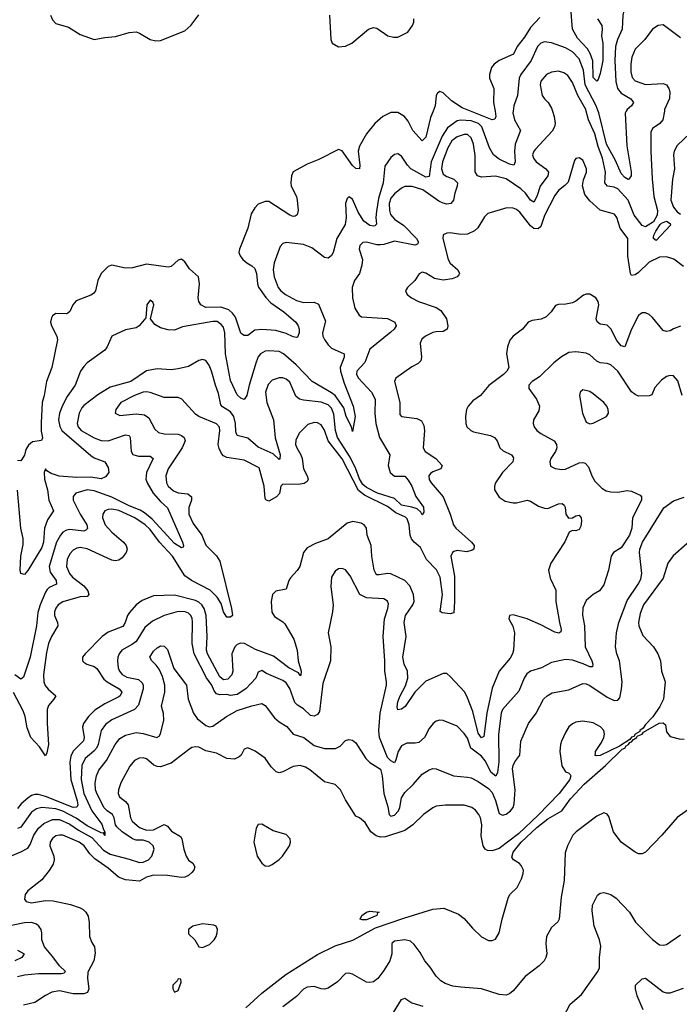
# Model space of a CAD drawing. Header units: inches. Extents: x 1694797 to 1849917, y 907313 to 1017959.
# Tile 644 of 656: x 1813503 to 1817283, y 964881 to 970524. Entities that reach past the tile are written whole.
import ezdxf

# ---------------------------------------------------------------- set-up
doc = ezdxf.new("R2010")
doc.units = ezdxf.units.IN
doc.header["$MEASUREMENT"] = 0
doc.layers.add('B8916', color=7, linetype='Continuous')
doc.layers.add('B8917', color=7, linetype='Continuous')

msp = doc.modelspace()

# ---------------------------------------------------------------- linework, layer by layer
at = {"layer": 'B8916', "color": 5}
for points, elevation in [([(1816555.7, 970000), (1816566, 969970), (1816571.6, 969930), (1816568.5, 969910), (1816555.3, 969884.7), (1816458.6, 969781.4), (1816449.3, 969770), (1816442.3, 969750), (1816447.7, 969730), (1816462, 969710), (1816519, 969670), (1816533.2, 969650), (1816530.1, 969630), (1816484.8, 969570), (1816466.4, 969510), (1816450, 969478.9), (1816430, 969489.2), (1816401, 969530), (1816375.4, 969555.3), (1816290, 969611.8), (1816230, 969627), (1816150, 969620.8), (1816126.3, 969630), (1816112.8, 969652.8), (1816113.6, 969746.4), (1816104.5, 969810), (1816090, 969848), (1816070, 969866.2), (1816050, 969865.3), (1816010, 969852.8), (1815980.1, 969830), (1815955.9, 969790), (1815926.5, 969710), (1815920.1, 969670), (1815930, 969639.8), (1815950, 969625.1), (1815990.3, 969610), (1816011.3, 969590), (1816010.2, 969570), (1815996.3, 969530), (1815989.5, 969490.6), (1815973.7, 969470), (1815950, 969467.5), (1815930, 969472.2), (1815905.1, 969485.1), (1815812.9, 969550), (1815751.5, 969568.5), (1815710, 969568.1), (1815690, 969559.6), (1815650, 969526.5), (1815630, 969500.7), (1815620.3, 969470), (1815621.3, 969430), (1815627.8, 969407.8), (1815650, 969380.1), (1815704.6, 969344.6), (1815776.8, 969270), (1815789.1, 969250), (1815782.9, 969237.1), (1815767.3, 969232.7), (1815650, 969255), (1815590, 969235), (1815570, 969233.8), (1815550, 969234.5), (1815490, 969249.8), (1815470, 969246.6), (1815451.4, 969230), (1815447.6, 969210), (1815468, 969150), (1815463.4, 969116.6), (1815450.3, 969070), (1815421.3, 969030), (1815407.3, 968990), (1815409.3, 968929.3), (1815423.9, 968870), (1815447.4, 968830), (1815461.3, 968821.3), (1815610, 968812.1), (1815652.9, 968790), (1815660.2, 968770), (1815649.1, 968750), (1815630, 968732.8), (1815510, 968636), (1815480, 968560), (1815435.2, 968510), (1815433, 968490), (1815444.3, 968470), (1815519.4, 968390), (1815540.9, 968350), (1815538.5, 968270), (1815543.8, 968210), (1815565.1, 968130), (1815623.1, 968030), (1815615.4, 967970), (1815626.4, 967930), (1815650, 967907.7), (1815710, 967907.2), (1815730, 967885.2), (1815750.1, 967850), (1815772.2, 967792.2), (1815816.3, 967730), (1815818.2, 967701.8), (1815810, 967685.7), (1815800.9, 967700.9), (1815780.2, 967720.2), (1815750.8, 967730.8), (1815690, 967741.5), (1815650, 967779.2), (1815553.3, 967810), (1815490, 967843.5), (1815470, 967859.6), (1815450, 967891.9), (1815429.1, 967950), (1815396.2, 968016.2), (1815324, 968130), (1815312.7, 968170), (1815303.6, 968263.6), (1815290, 968297.5), (1815270, 968316.7), (1815230, 968333.1), (1815130, 968342.7), (1815105.7, 968350), (1815086, 968366), (1815050, 968446.2), (1815030, 968464.4), (1815010, 968471.4), (1814990, 968471.5), (1814950, 968458.7), (1814926.3, 968433.7), (1814911.8, 968390), (1814919.2, 968330), (1814956.5, 968230), (1814966.8, 968126.9), (1814995, 968030), (1814994.4, 968010), (1814990, 968004.5), (1814956.1, 968036.1), (1814870, 968073.7), (1814810, 968125), (1814750, 968140.4), (1814742, 968162), (1814738.8, 968210), (1814729.3, 968249.3), (1814710, 968277.2), (1814665.4, 968305.4), (1814656.3, 968316.3), (1814642.5, 968382.5), (1814624.2, 968430), (1814604.2, 968504.2), (1814590, 968540.7), (1814570, 968571.6), (1814550, 968577.4), (1814530, 968571), (1814470, 968536.8), (1814410, 968522.3), (1814370, 968518), (1814290, 968523.4), (1814230, 968511.5), (1814139.3, 968450), (1814022, 968418), (1813950, 968375), (1813870, 968312.8), (1813859.6, 968300.3), (1813843, 968270), (1813832.5, 968210), (1813837, 968190), (1813854.3, 968170), (1813930, 968128.4), (1813970, 968112.2), (1814010, 968110.1), (1814110, 968145.9), (1814130, 968140.2), (1814136.6, 968130), (1814140.6, 968050), (1814151.5, 968031.5), (1814183.3, 968023.3), (1814250, 968022.9), (1814266.7, 968010), (1814229.1, 967930), (1814226.2, 967890), (1814232.3, 967870), (1814266.9, 967810), (1814310, 967762.4), (1814350, 967726.7), (1814435, 967530), (1814442.3, 967510), (1814439, 967501), (1814430, 967496.9), (1814390, 967522.8), (1814262.5, 967662.5), (1814218.8, 967698.8), (1814193.5, 967713.5), (1814130, 967738.6), (1814030, 967787.2), (1813930, 967824.7), (1813890, 967829), (1813824.2, 967810), (1813808.8, 967791.2), (1813809.5, 967770), (1813850, 967691.2), (1813888.1, 967630), (1813891.3, 967608.7), (1813882.3, 967597.7), (1813870, 967593.6), (1813790, 967603.2), (1813770, 967599.5), (1813750, 967586.6), (1813735.7, 967570), (1813713.9, 967530), (1813671.3, 967390), (1813677.1, 967357.1), (1813712.2, 967310), (1813714, 967290), (1813670.9, 967269.1), (1813660.9, 967259.1), (1813650, 967242.8), (1813620.3, 967170), (1813607.2, 967127.2), (1813599.1, 967050), (1813563.6, 966870), (1813523.8, 966756.2), (1813510, 966745.3), (1813475.6, 966770)], 660), ([(1815871.9, 970000), (1815856.3, 969963.7), (1815831.3, 969850), (1815810, 969829.8), (1815756.1, 969890), (1815730, 969942.4), (1815708.2, 969970), (1815670, 969992), (1815630, 969992), (1815584.6, 969970), (1815538.6, 969930), (1815490.9, 969870), (1815450, 969799.8), (1815442.9, 969770), (1815452.6, 969690), (1815450, 969669.7), (1815430, 969670.8), (1815410, 969687.9), (1815350, 969772.8), (1815330, 969780.8), (1815216.6, 969723.4), (1815150, 969696.5), (1815070, 969651.5), (1815059.6, 969630), (1815055.8, 969590), (1815059, 969570), (1815088.5, 969510), (1815093.7, 969490), (1815098.4, 969430), (1815093.8, 969406.2), (1815082, 969398), (1815070, 969396.9), (1815050, 969404.5), (1814930, 969483.1), (1814910, 969482.4), (1814870, 969466), (1814850, 969446.8), (1814830, 969412.1), (1814811.1, 969330), (1814761.8, 969210), (1814759.2, 969190), (1814765.8, 969170), (1814781.5, 969150), (1814804.2, 969130), (1814834, 969114), (1814850, 969097.7), (1814859.8, 969070), (1814865.2, 969010), (1814871.3, 968991.3), (1814912.7, 968932.7), (1814942.4, 968902.3), (1815017.2, 968850), (1815084.9, 968790), (1815097.8, 968770), (1815103.6, 968750), (1815104, 968730), (1815095, 968705), (1815090, 968702), (1815070, 968706.8), (1815030, 968724.8), (1814970, 968742.3), (1814890, 968748.6), (1814850, 968744.2), (1814810, 968714.5), (1814790, 968713.6), (1814780.1, 968720.1), (1814770, 968727.3), (1814738.7, 968818.7), (1814722.7, 968842.7), (1814701.3, 968861.3), (1814655.8, 968875.7), (1814570, 968874.9), (1814540.8, 968890), (1814529, 968909), (1814525.6, 968930), (1814534, 969010), (1814527.9, 969050), (1814476.8, 969096.8), (1814450, 969137.1), (1814430, 969151.7), (1814410, 969146.3), (1814371, 969109), (1814353.8, 969106.2), (1814230, 969122.3), (1814150, 969102.6), (1814110, 969100.3), (1814030, 969117.4), (1814010, 969109.6), (1813970, 969069.4), (1813951.4, 969028.6), (1813936.9, 968970), (1813925.5, 968954.5), (1813910, 968944.5), (1813826.2, 968913.8), (1813806.5, 968890), (1813790, 968852.3), (1813778, 968842), (1813770, 968838), (1813710, 968841.2), (1813690, 968827.3), (1813684.2, 968815.8), (1813680.1, 968790), (1813684.2, 968770), (1813715.3, 968710), (1813718.7, 968690), (1813686.6, 968530), (1813655.9, 968450), (1813643.2, 968370), (1813631.8, 968330), (1813625.9, 968214.1), (1813626.6, 968166.6), (1813633.1, 968126.9), (1813627.3, 968112.7), (1813576.1, 968103.9), (1813553.8, 968086.2), (1813538.8, 968061.2), (1813530, 968029.3), (1813510, 967995.1), (1813490, 967998.7)], 620), ([(1816330.5, 970000), (1816329.3, 969990.7), (1816337.8, 969950), (1816372.9, 969890), (1816342.5, 969810), (1816338.8, 969770), (1816342.8, 969710), (1816334, 969690), (1816310, 969695.3), (1816250, 969725), (1816218.1, 969750), (1816194.7, 969790), (1816151.7, 969910), (1816132.8, 969930), (1816090, 969943.9), (1816031.9, 969948.1), (1816010, 969943.7), (1815954.8, 969905.2), (1815923.3, 969856.7), (1815861.6, 969710), (1815850, 969625.1), (1815830, 969621.9), (1815744.8, 969670), (1815724.8, 969690), (1815690, 969741.6), (1815670, 969755.6), (1815650, 969752), (1815630, 969734), (1815595.8, 969684.2), (1815586.6, 969590), (1815559.7, 969500.3), (1815547, 969427), (1815543.9, 969390), (1815547, 969353), (1815546.3, 969350), (1815537.3, 969342.7), (1815530, 969340.2), (1815510, 969344.9), (1815475, 969370), (1815441.7, 969421.6), (1815410, 969495.1), (1815390, 969509), (1815379.8, 969500.2), (1815370.6, 969470), (1815374, 969390), (1815368, 969350), (1815320.2, 969270), (1815299.3, 969190), (1815290, 969172.8), (1815277.4, 969162.6), (1815270, 969158), (1815250, 969162.2), (1815177.6, 969217.6), (1815130, 969235), (1815030, 969247.1), (1815010, 969241.6), (1814995.3, 969224.7), (1814961, 969130), (1814956.2, 969090), (1814961.8, 969050), (1814984.2, 968990), (1815000.1, 968970), (1815025.5, 968950), (1815090, 968915.3), (1815130, 968904), (1815190, 968905.8), (1815214.6, 968894.6), (1815255.9, 968795.9), (1815237.7, 968730), (1815240.9, 968710), (1815250, 968691.3), (1815270, 968661.3), (1815290, 968642.2), (1815362, 968610), (1815362.8, 968590), (1815339.9, 968530), (1815340.8, 968510), (1815361.7, 968441.7), (1815414.3, 968310), (1815424.4, 968250), (1815410, 968164), (1815405.1, 968190), (1815374, 968250), (1815359.8, 968299.8), (1815310.2, 968370.2), (1815290, 968386.3), (1815178.9, 968450), (1815086.5, 968546.5), (1815014.1, 968610), (1814990, 968622), (1814930, 968626.3), (1814910, 968623.8), (1814882.5, 968610), (1814870, 968592.9), (1814858.8, 968561.2), (1814817.4, 968430), (1814805.3, 968370), (1814790, 968347.3), (1814770, 968354.7), (1814750, 968374.3), (1814710, 968456.9), (1814683.1, 968610), (1814678.4, 968730), (1814670, 968762.3), (1814658.2, 968778.1), (1814633.8, 968793.8), (1814610, 968795.2), (1814435.4, 968764.6), (1814390, 968745.1), (1814353.2, 968746.8), (1814310, 968758), (1814276.6, 968776.6), (1814253.2, 968810), (1814271.5, 968890), (1814265.6, 968905.6), (1814250, 968917.2), (1814230.8, 968890), (1814224.7, 968815.3), (1814186.8, 968770), (1814170, 968758), (1814110, 968746.3), (1814030.3, 968709.7), (1814004, 968650), (1813990.2, 968629.8), (1813890, 968556.9), (1813870, 968536.9), (1813851, 968509), (1813820.2, 968430), (1813774.7, 968365.3), (1813747.2, 968312.8), (1813731, 968270), (1813725.7, 968230), (1813731.8, 968191.8), (1813744.7, 968170), (1813910, 968025.9), (1813930, 968012.9), (1813990.1, 967990.1), (1814010, 967957.3), (1814013.1, 967930), (1813995.3, 967904.8), (1813970, 967892.3), (1813910, 967902.5), (1813830, 967900.9), (1813728.7, 967908.7), (1813684, 967924), (1813658.6, 967938.6), (1813650, 967949.6), (1813643.2, 967930), (1813643.9, 967890), (1813661.5, 967830), (1813669.6, 967769.6), (1813696.9, 967710), (1813662.8, 967657.2), (1813644.1, 967610), (1813638.8, 967530), (1813630, 967499.8), (1813550, 967367.6), (1813530, 967343.6), (1813510, 967349.8), (1813504.9, 967370), (1813508.5, 967450), (1813523.2, 967516.8), (1813523.5, 967550), (1813509.1, 967610), (1813490, 967828)], 640), ([(1816227, 970000), (1816232, 969970), (1816226.5, 969953.5), (1816210, 969949.9), (1816086.9, 970000)], 620), ([(1817197.3, 970000), (1817189.4, 969950.6), (1817171.8, 969930), (1817130, 969900.5), (1817120.7, 969879.3), (1817120.6, 969770), (1817128.4, 969611.6), (1817137.8, 969510), (1817157.8, 969430), (1817155.9, 969404.1), (1817135, 969365), (1817090, 969337.3), (1817070, 969343.9), (1817024.4, 969404.4), (1816990.8, 969490), (1816930, 969555.4), (1816910, 969564.3), (1816871, 969571), (1816861.3, 969581.3), (1816857.2, 969590), (1816860.5, 969650), (1816842.9, 969730), (1816818, 969798), (1816798.4, 969870), (1816761.8, 969950), (1816749.9, 970000)], 660), ([(1816978.5, 970000), (1816972.1, 969987.9), (1816981.7, 969801.7), (1817007.1, 969652.9), (1817006.7, 969630), (1816993.4, 969610), (1816990, 969608), (1816970, 969620.6), (1816950, 969643.2), (1816916.7, 969716.8), (1816865.8, 969810), (1816822.3, 969990), (1816818.3, 970000)], 640), ([(1817345.2, 969874.8), (1817270, 969803.5), (1817254.3, 969770), (1817250.1, 969750), (1817255.9, 969670), (1817243.7, 969610), (1817234.8, 969490), (1817249.1, 969450), (1817270, 969422.2), (1817290, 969409.1)], 680), ([(1817306.6, 969110), (1817251.6, 969151.6), (1817210, 969164.2), (1817170, 969162.3), (1817110, 969133.7), (1817050, 969076.2), (1817030, 969061.5), (1817010, 969058.5), (1817004.2, 969070), (1816988.5, 969168.5), (1816987.4, 969270), (1816944.3, 969330), (1816924.4, 969390), (1816910.9, 969410), (1816830, 969432.6), (1816770, 969485.4), (1816742.1, 969522.1), (1816727.7, 969572.3), (1816733.5, 969606.5), (1816750.8, 969650), (1816751.7, 969670), (1816730, 969719.3), (1816710, 969732.7), (1816690, 969729.2), (1816682.9, 969717.1), (1816646.6, 969593.4), (1816627.1, 969573), (1816590, 969545.7), (1816570, 969517.4), (1816510, 969401.2), (1816490, 969339.1), (1816474.9, 969325.1), (1816450, 969328.4), (1816430, 969342.3), (1816370, 969420.8), (1816350, 969435.8), (1816330, 969443.8), (1816294.3, 969445.7), (1816186.5, 969413.5), (1816165.9, 969394.1), (1816129.3, 969330.7), (1816110, 969314.3), (1816070, 969295.8), (1816030, 969293.3), (1815970, 969302.6), (1815950, 969301.3), (1815928.9, 969291.1), (1815927.8, 969270), (1815959, 969150), (1815970, 969127.9), (1816014, 969090), (1816023.1, 969070), (1816018.7, 969061.3), (1816010.5, 969050), (1815981.7, 969038.3), (1815930, 969031.1), (1815880.4, 969040.4), (1815830, 969072.3), (1815810, 969077.6), (1815792.1, 969067.9), (1815768.2, 969030), (1815725.5, 968990), (1815713.4, 968970), (1815724, 968950), (1815747.7, 968930), (1815788.9, 968908.9), (1815890, 968874.8), (1815917, 968857), (1815948.8, 968810), (1815956.8, 968770), (1815952.2, 968750), (1815930, 968737.1), (1815890, 968736.2), (1815870, 968731), (1815827.9, 968710), (1815807.6, 968692.4), (1815798.4, 968670), (1815806.2, 968590), (1815802.3, 968570), (1815785.5, 968554.5), (1815750, 968535.5), (1815657.6, 968470), (1815651.7, 968450), (1815680.8, 968330), (1815682.2, 968262.2), (1815690.8, 968250), (1815778.4, 968238.4), (1815805.5, 968225.5), (1815818.4, 968198.4), (1815822.2, 968170), (1815814.7, 968070), (1815826.5, 968050), (1815887.5, 968010), (1815923.8, 967970), (1815915.6, 967950), (1815870, 967932.4), (1815857.4, 967922.6), (1815847, 967910), (1815849.1, 967889.1), (1815860.2, 967870), (1815930, 967788.9), (1815970.7, 967690), (1815989.5, 967630), (1816001.8, 967610), (1816092.4, 967530), (1816108.1, 967510), (1816105, 967490), (1816095.8, 967484.2), (1816065.2, 967474.8), (1816010, 967481.7), (1815990, 967477.2), (1815982.3, 967470), (1815974.4, 967450), (1815994.7, 967334.7), (1815995.2, 967190), (1815990, 967124.5), (1815970, 967118.3), (1815924, 967124), (1815911.9, 967131.9), (1815925.8, 967230), (1815913, 967330), (1815890.7, 967370.7), (1815834.9, 967430), (1815799.9, 967499.8), (1815763.2, 967530), (1815748.3, 967548.3), (1815740.7, 967570), (1815735.4, 967630), (1815723.5, 967663.5), (1815713.5, 967673.5), (1815657.8, 967697.8), (1815610, 967734.6), (1815478.8, 967798.9), (1815445.3, 967825.3), (1815350, 968007.5), (1815270.3, 968110), (1815250, 968172), (1815230, 968202.4), (1815210, 968212.9), (1815190, 968215.3), (1815154.9, 968205.1), (1815105.2, 968154.8), (1815085, 968115), (1815083.3, 968090), (1815090.1, 968070), (1815114.1, 968030), (1815120.9, 968010), (1815128.4, 967950), (1815150.1, 967910), (1815156, 967890), (1815150, 967878), (1815133.2, 967866.8), (1815099.5, 967860.5), (1815010, 967861.4), (1815000.2, 967850), (1814991.7, 967808.3), (1814974, 967790), (1814930, 967765.5), (1814913.4, 967773.4), (1814910, 967780.9), (1814902.9, 967850), (1814875.9, 967955.9), (1814790, 967999.9), (1814690, 968014.2), (1814670, 968024.5), (1814658.8, 968038.8), (1814645.7, 968065.7), (1814640.4, 968090), (1814650.4, 968170), (1814648, 968188), (1814630, 968207.3), (1814530, 968249.8), (1814510, 968262.7), (1814431.9, 968350), (1814410, 968359.3), (1814330, 968359), (1814250, 968388.1), (1814230, 968391.2), (1814210, 968389.1), (1814160.3, 968370), (1814082.8, 968330), (1814053.7, 968290), (1814050.6, 968270), (1814076.5, 968256.5), (1814170, 968266), (1814218.8, 968258.8), (1814242.4, 968242.4), (1814277.1, 968177.1), (1814297.8, 968157.8), (1814330.1, 968150.1), (1814410, 968148.3), (1814430, 968142), (1814445.4, 968130), (1814450.1, 968110), (1814434.2, 968070), (1814353.6, 967950), (1814340.7, 967910), (1814343.3, 967870), (1814353.7, 967850), (1814383.3, 967823.3), (1814410, 967813.3), (1814466.4, 967806.4), (1814488.1, 967790), (1814486.6, 967770), (1814472, 967728), (1814471.2, 967690), (1814496.5, 967636.5), (1814545.8, 967570), (1814570, 967513.1), (1814630.8, 967450.8), (1814650, 967420.4), (1814716.4, 967150), (1814721.8, 967110), (1814710, 967100.3), (1814690, 967100.2), (1814685.2, 967105.2), (1814671.3, 967130), (1814658.2, 967178.2), (1814634.3, 967214.3), (1814594.7, 967254.7), (1814487.8, 967310), (1814450, 967336.7), (1814378.5, 967450), (1814304.6, 967530), (1814250, 967603.2), (1814222.5, 967630), (1814162, 967670), (1814070, 967710.6), (1814030, 967718.7), (1814010, 967717.4), (1813990.8, 967709.2), (1813978.6, 967690), (1813977.2, 967670), (1813992.1, 967630), (1814030, 967586.8), (1814097.2, 967530), (1814113.7, 967510), (1814118.9, 967490), (1814112.9, 967470), (1814090, 967440.8), (1814070, 967426.9), (1814050, 967423.2), (1814030, 967426.7), (1813890, 967491.9), (1813850, 967499.9), (1813830, 967495.9), (1813810, 967484.6), (1813790, 967462.7), (1813774.6, 967430), (1813770.8, 967390), (1813788.3, 967350), (1813805.5, 967330), (1813870, 967280.4), (1813893, 967250), (1813898.4, 967230), (1813890, 967218.5), (1813850, 967216.7), (1813750, 967188.1), (1813722.7, 967170), (1813709, 967151), (1813702.2, 967130), (1813701.5, 967110), (1813718.9, 967070), (1813721, 967050), (1813684.3, 966990), (1813668.4, 966950), (1813656.8, 966896.8), (1813639.6, 966770), (1813641.7, 966730), (1813648.9, 966708.9), (1813666.4, 966686.4), (1813709.1, 966650), (1813699.2, 966630), (1813666.9, 966593.1), (1813660.8, 966570), (1813659.2, 966490), (1813668.2, 966370), (1813658.1, 966321.9), (1813650, 966305.4), (1813616.6, 966356.6), (1813565.9, 966410), (1813545.1, 966465.1), (1813533.8, 966530), (1813522.7, 966562.7), (1813467.7, 966667.7)], 680), ([(1817290, 968767.1), (1817250, 968753.3), (1817230, 968741), (1817210, 968737), (1817190, 968742), (1817130, 968816.8), (1817110, 968835.2), (1817090, 968844.2), (1817070, 968844.8), (1817050, 968828.3), (1817008.5, 968750), (1816970.1, 968649.9), (1816950, 968654.2), (1816925.5, 968685.5), (1816890, 968751.6), (1816870, 968774.4), (1816830, 968778.3), (1816811.8, 968791.8), (1816807.5, 968810), (1816822.4, 968890), (1816818.9, 968910), (1816804.6, 968930), (1816770, 968950.5), (1816750, 968951.9), (1816733.9, 968946.1), (1816690, 968910.9), (1816670, 968901.2), (1816633.3, 968893.3), (1816590, 968892.8), (1816573.3, 968886.7), (1816548.5, 968850), (1816519.7, 968820.3), (1816491.6, 968808.4), (1816440.3, 968799.8), (1816417.3, 968790), (1816383.8, 968750), (1816330.3, 968709.7), (1816312.6, 968687.4), (1816299, 968650), (1816292.3, 968610), (1816306.3, 968530), (1816295.3, 968510), (1816276, 968490), (1816191.7, 968428.3), (1816143.2, 968370), (1816099.5, 968340.5), (1816072.4, 968310), (1816063.8, 968290), (1816057.5, 968250), (1816059.2, 968210), (1816066.2, 968190), (1816087.8, 968170), (1816103.1, 968163.1), (1816201.4, 968141.4), (1816224.7, 968130), (1816239, 968110), (1816254.5, 968070), (1816273.9, 968053.9), (1816321.8, 968030), (1816332.7, 968012.7), (1816329.4, 967990), (1816269.3, 967930), (1816230.2, 967870), (1816223.1, 967850), (1816223.7, 967830), (1816250, 967787.6), (1816285.1, 967765.1), (1816330, 967754.3), (1816350, 967755.2), (1816411, 967771), (1816430, 967765.5), (1816475.6, 967735.6), (1816510, 967724.1), (1816530, 967722.8), (1816590, 967750.1), (1816610.9, 967750.9), (1816622.4, 967742.4), (1816628.2, 967730), (1816632.3, 967690), (1816647.1, 967667.1), (1816670, 967670.1), (1816690, 967680.8), (1816710, 967684.9), (1816721.2, 967670), (1816722.5, 967650), (1816718.7, 967621.3), (1816710, 967602.3), (1816690, 967594.6), (1816670, 967597.4), (1816652.7, 967587.3), (1816627.8, 967532.2), (1816546, 967410), (1816532.6, 967370), (1816543.1, 967323.1), (1816575, 967255), (1816575.4, 967190), (1816595.5, 967070), (1816606.3, 967030), (1816603.9, 967016.1), (1816592, 967008), (1816570, 967013.5), (1816490, 967055.9), (1816411.6, 967090), (1816330, 967114), (1816310.6, 967109.4), (1816306.4, 967090), (1816329.1, 967049.1), (1816339, 967010), (1816332.1, 966910), (1816327.6, 966890), (1816314.6, 966865.4), (1816251.3, 966790), (1816210, 966693.3), (1816179.6, 966550), (1816163.7, 966416.3), (1816150, 966409), (1816130, 966435.3), (1816099.5, 966559.5), (1816070, 966638.5), (1816053.5, 966670), (1815970, 966760.4), (1815950, 966776.4), (1815930, 966776.9), (1815830, 966733.7), (1815767.6, 966670), (1815712.4, 966587.6), (1815690, 966572.4), (1815669.1, 966569.1), (1815666.2, 966586.1), (1815670, 966614), (1815683.8, 966650), (1815714.4, 966705.6), (1815726.6, 966750), (1815725.8, 966790), (1815706.1, 966830), (1815699, 966870), (1815716.9, 966990), (1815705.4, 967070), (1815713.2, 967110), (1815756.1, 967170), (1815762.6, 967190), (1815759.4, 967230), (1815738.7, 967278.7), (1815710, 967310.5), (1815630, 967348.5), (1815610, 967350.4), (1815562.1, 967342.1), (1815550, 967343.5), (1815543.8, 967350), (1815534.6, 967370), (1815521.1, 967450), (1815517.8, 967510), (1815494.4, 967570), (1815490.6, 967610), (1815477.6, 967630), (1815459.3, 967639.3), (1815411.5, 967648.5), (1815380.4, 967639.6), (1815270, 967549.1), (1815198, 967522), (1815150, 967498), (1815128.9, 967471.1), (1815107.9, 967390), (1815093.1, 967366.9), (1815054, 967326), (1815044.7, 967310), (1815030, 967260.9), (1814971, 967249), (1814950.9, 967229.1), (1814943.7, 967190), (1814947.9, 967127.9), (1814963.5, 967103.5), (1815010, 967073.8), (1815021.4, 967061.4), (1815073.8, 966973.8), (1815093.7, 966910), (1815098.7, 966850), (1815115.9, 966790), (1815113.4, 966766.6), (1815110, 966766), (1815100.1, 966780.1), (1815045.6, 966810), (1814957.4, 966877.4), (1814854.1, 966914.1), (1814790.2, 966949.8), (1814770, 966950.8), (1814750, 966943.7), (1814734.8, 966930), (1814717.8, 966890), (1814724.3, 966790), (1814719, 966770), (1814695.6, 966744.4), (1814670, 966741.4), (1814650, 966757.9), (1814578.8, 966890), (1814573.4, 966910), (1814577.9, 966990), (1814571.2, 967110), (1814559.3, 967150), (1814546.5, 967170), (1814530, 967185.8), (1814510, 967196.4), (1814390, 967225.8), (1814270, 967222), (1814204.5, 967195.5), (1814170, 967169.8), (1814132.7, 967127.3), (1814121, 967110), (1814108, 967070), (1814094, 967046), (1814010, 967014), (1813974.9, 966990), (1813877, 966890), (1813862.6, 966870), (1813862, 966850), (1813870, 966841.3), (1813887.7, 966830), (1813930, 966816.8), (1813945.6, 966805.6), (1813985, 966745), (1814003.2, 966730), (1814072.8, 966690), (1814087.6, 966670), (1814078.1, 966650), (1814070, 966644.2), (1813990, 966604.2), (1813933.2, 966566.8), (1813896.8, 966530), (1813868.8, 966490), (1813863.5, 966470), (1813872.9, 966410), (1813868.6, 966391.4), (1813808.8, 966331.2), (1813796.7, 966303.3), (1813790.7, 966269.3), (1813796.1, 966170), (1813832.1, 966047.9), (1813835, 966025), (1813829.6, 966010.4), (1813810, 966008.5), (1813650, 966072.4), (1813610, 966083.2), (1813590, 966083.7), (1813570, 966077.4), (1813550, 966063.1), (1813511.5, 966030), (1813490, 966003.7)], 720), ([(1817299.8, 968370), (1817274.1, 968454.1), (1817250, 968483.5), (1817230, 968485.7), (1817210, 968479.1), (1817181.1, 968458.9), (1817143, 968417), (1817125.4, 968374.6), (1817110, 968368), (1817050, 968367.3), (1817030, 968375.6), (1817010, 968391.3), (1816930, 968509.7), (1816890, 968546.4), (1816870, 968553.6), (1816830, 968557.8), (1816810, 968566.6), (1816770, 968603.5), (1816750, 968613.3), (1816690, 968621.6), (1816650, 968617.1), (1816608.6, 968591.4), (1816563.1, 968556.9), (1816482.4, 968477.6), (1816439.1, 968450), (1816421.6, 968430), (1816421.3, 968410), (1816464.4, 968350), (1816482.3, 968310), (1816477.8, 968282.2), (1816447, 968230), (1816445.3, 968210), (1816452, 968190), (1816466.4, 968170), (1816490, 968151.8), (1816566.4, 968110), (1816578.9, 968090), (1816580.3, 968070), (1816572.8, 968050), (1816547.4, 968010), (1816540.3, 967990), (1816544.8, 967964.8), (1816571.7, 967951.7), (1816610, 967946.3), (1816630, 967949.1), (1816710, 967984), (1816730, 967987), (1816742.6, 967982.6), (1816762.5, 967962.5), (1816781.3, 967910), (1816798.5, 967878.5), (1816838.9, 967838.9), (1816864.5, 967824.5), (1816890, 967817.4), (1816930, 967816.4), (1816985.1, 967825.1), (1817010, 967822.2), (1817058.8, 967798.8), (1817066.7, 967790), (1817066.7, 967770), (1817015.5, 967670), (1817011.4, 967610), (1816997.6, 967570), (1816950, 967496.5), (1816906.5, 967470), (1816892, 967450), (1816876.9, 967370), (1816850, 967286), (1816824.9, 967250), (1816790, 967229.6), (1816750, 967196.3), (1816730, 967153.2), (1816728.3, 967111.7), (1816740.6, 967050), (1816744, 966930), (1816782.3, 966850), (1816787.9, 966830), (1816784.9, 966815.1), (1816770, 966814.8), (1816732.6, 966832.6), (1816670, 966852.6), (1816630, 966858.2), (1816550, 966841.1), (1816493.4, 966810), (1816430, 966790.6), (1816410, 966774.6), (1816393.2, 966750), (1816363.6, 966676.4), (1816270.2, 966570), (1816261.6, 966550), (1816246.7, 966430), (1816248.5, 966270), (1816241.2, 966210), (1816231.2, 966188.8), (1816205, 966210), (1816170, 966277.3), (1816150, 966304), (1816089, 966349), (1816070, 966405.7), (1816050, 966434), (1816010, 966475.6), (1815930, 966507.1), (1815910, 966509.7), (1815890, 966503.5), (1815872.4, 966490), (1815850, 966462), (1815822.4, 966410), (1815790, 966382.3), (1815770, 966377.8), (1815721.3, 966378.7), (1815690, 966362.7), (1815671.5, 966330), (1815658.6, 966281.4), (1815650, 966265.6), (1815630, 966275.9), (1815610, 966296.2), (1815565.7, 966410), (1815560.6, 966450), (1815568.4, 966550), (1815604.2, 966710), (1815605.4, 966730), (1815596.1, 966790), (1815596.3, 966850), (1815586.4, 966990), (1815594.3, 967090), (1815612.8, 967150), (1815615.5, 967175.5), (1815611.1, 967191.1), (1815590, 967205.5), (1815490.5, 967210.5), (1815453, 967230), (1815396.3, 967336.3), (1815370, 967371.8), (1815350, 967379.5), (1815330, 967377), (1815310, 967362.7), (1815288.9, 967330), (1815285.4, 967274.6), (1815299.7, 967170), (1815295.5, 967130), (1815270.2, 967010), (1815286.5, 966930), (1815283.1, 966850), (1815240, 966720), (1815220, 966560), (1815210, 966541.7), (1815190, 966532.6), (1815170, 966537), (1815130, 966575), (1815095.2, 966595.2), (1815079.1, 966610), (1815050, 966691), (1815030, 966724.5), (1815010, 966737.7), (1814916.7, 966776.7), (1814890, 966793.6), (1814870, 966785.2), (1814856.5, 966750), (1814798.4, 966690), (1814750, 966656.9), (1814711.1, 966651.1), (1814690, 966656.3), (1814650, 966655.6), (1814630, 966661.4), (1814617.7, 966677.7), (1814604.7, 966710), (1814573.2, 966753.2), (1814501.8, 966890), (1814491, 966949), (1814493.3, 967073.3), (1814491.4, 967091.4), (1814483.1, 967110), (1814470, 967123.1), (1814450.9, 967130.9), (1814410, 967131.6), (1814330, 967109.3), (1814263, 967077), (1814220.1, 967039.9), (1814170, 966960.2), (1814150, 966944.4), (1814088.4, 966911.6), (1814072.5, 966890), (1814065.6, 966870), (1814063.1, 966850), (1814067.3, 966810), (1814075.3, 966790), (1814090, 966771.8), (1814116.6, 966756.6), (1814183.2, 966743.2), (1814204.6, 966724.6), (1814210.1, 966710), (1814209.5, 966690), (1814183.8, 966596.2), (1814160.3, 966570), (1814030, 966512.3), (1813995, 966485), (1813969.6, 966450), (1813952.7, 966370), (1813943.3, 966350), (1813928.3, 966331.7), (1813878.8, 966290), (1813859.5, 966250), (1813855.3, 966170), (1813871, 966090), (1813916.1, 965990), (1813973.8, 965913.8), (1813982.3, 965882.3), (1813990.9, 965869.1), (1813991.1, 965848.9), (1813986.8, 965853.2), (1813986.8, 965866.8), (1813978.3, 965861.7), (1813970, 965863.4), (1813890, 965903.6), (1813827.1, 965947.1), (1813750, 965988.7), (1813710, 966000.6), (1813630.5, 966009.5), (1813598.4, 966001.6), (1813570, 965982.1), (1813510, 965896.5), (1813490, 965888.2)], 740), ([(1813450.3, 965730), (1813510, 965754.4), (1813550, 965776.8), (1813563.6, 965796.4), (1813583.1, 965850), (1813610, 965889.9), (1813641.6, 965918.4), (1813690, 965940.5), (1813730, 965939.9), (1813790, 965913.5), (1813839, 965879), (1813916.5, 965836.5), (1813983.8, 965763.8), (1814021.7, 965741.7), (1814130, 965713.8), (1814190, 965693), (1814210, 965695.6), (1814241.1, 965710), (1814260.5, 965730), (1814273.4, 965770), (1814266.7, 965790), (1814244.5, 965810), (1814210, 965821.4), (1814170, 965822.8), (1814150, 965830.1), (1814090, 965870.1), (1814058.7, 965898.7), (1814051.1, 965910), (1814044.2, 965950), (1814033.9, 965970), (1814003.6, 965990), (1813987, 966007), (1813945.8, 966085.8), (1813937.9, 966110), (1813935.5, 966150), (1813942.9, 966190), (1813956.4, 966223.6), (1814001.1, 966278.9), (1814049, 966371), (1814076.1, 966403.9), (1814110, 966423), (1814170, 966439), (1814210, 966434.2), (1814289.2, 966410.8), (1814301.5, 966418.5), (1814309.4, 966430.6), (1814328.4, 966510), (1814327, 966547), (1814316.2, 966590), (1814333.8, 966670), (1814333.8, 966710), (1814320.6, 966760.6), (1814301.6, 966801.6), (1814285.6, 966825.6), (1814259.3, 966850), (1814248.8, 966870), (1814270, 966905.6), (1814290, 966923.5), (1814310, 966935.1), (1814330, 966934.3), (1814350, 966915.6), (1814386.1, 966806.1), (1814458.7, 966710), (1814469, 966630), (1814498.1, 966550), (1814519.5, 966519.5), (1814570, 966479), (1814590, 966472.3), (1814610, 966475.2), (1814687.3, 966530), (1814750, 966564.2), (1814832.4, 966592.4), (1814890, 966604.4), (1814910, 966593.3), (1814963.5, 966523.5), (1814990, 966499.8), (1815033.4, 966473.4), (1815069.6, 966430), (1815130.4, 966410.4), (1815190, 966365.4), (1815250, 966347), (1815312.4, 966347.6), (1815339, 966361), (1815370, 966392.7), (1815390, 966399.3), (1815410, 966396), (1815430, 966379.3), (1815486.4, 966290), (1815510, 966267), (1815570, 966229.7), (1815580.4, 966190), (1815588.9, 966090), (1815613.1, 966013.1), (1815619.8, 965970), (1815630, 965959.4), (1815650, 965965.4), (1815673.6, 965990), (1815681.6, 966010), (1815690, 966063.7), (1815710, 966095.4), (1815758.4, 966141.6), (1815810, 966200.4), (1815850, 966225.7), (1815870, 966232.3), (1815890, 966231.1), (1815989.8, 966189.8), (1816070, 966183.5), (1816090, 966178.7), (1816130, 966159), (1816190, 966118.5), (1816210, 966095.6), (1816230.4, 966050), (1816250, 965975.1), (1816270, 965966.1), (1816290, 965970.7), (1816315.2, 965990), (1816330.1, 966010), (1816336.4, 966030), (1816342.6, 966110), (1816327.4, 966230), (1816330.2, 966250), (1816339.8, 966270), (1816368.2, 966310), (1816375.3, 966390), (1816418.5, 966490), (1816462.7, 966550), (1816505.3, 966630), (1816526.3, 966650), (1816553.8, 966666.2), (1816650, 966683.8), (1816730, 966720.3), (1816750, 966718.8), (1816770, 966708.6), (1816870, 966642.4), (1816910, 966623.2), (1816930, 966623.9), (1816941.8, 966638.1), (1816952.3, 966687.7), (1816955.3, 966730), (1816940.5, 966850), (1816924.6, 966890), (1816917.5, 966930), (1816922.6, 967010), (1816936, 967070), (1816984.6, 967195.4), (1817048.2, 967290), (1817061.8, 967318.2), (1817067.8, 967350), (1817055.4, 967470), (1817056.7, 967490), (1817072.3, 967530), (1817194.2, 967725.8), (1817250, 967766), (1817311.5, 967788.5)], 760), ([(1817404, 967590), (1817247.7, 967452.3), (1817217.5, 967410), (1817190, 967323.1), (1817078, 967170), (1817059.1, 967120.9), (1817048.4, 967070), (1817050.8, 967050), (1817074.4, 966994.4), (1817134.4, 966930), (1817159.3, 966890), (1817174.9, 966850), (1817180.5, 966790), (1817201.3, 966730), (1817192.2, 966630), (1817171.7, 966588.3), (1817131, 966529), (1817090, 966485.4), (1817076, 966464), (1817057.6, 966450), (1817056.2, 966443.8), (1817030.5, 966430), (1817023.4, 966416.6), (1817010, 966412.4), (1817000.4, 966399.6), (1816939.8, 966360.2), (1816830, 966307.6), (1816806, 966306), (1816798, 966310), (1816803.1, 966316.9), (1816802.9, 966330), (1816838, 966382), (1816850.9, 966410), (1816854.5, 966430), (1816849.8, 966449.8), (1816830.8, 966470.8), (1816790, 966494.3), (1816730, 966504.4), (1816690, 966497.7), (1816670, 966488.2), (1816650, 966471.3), (1816630, 966439.5), (1816607.8, 966390), (1816601.5, 966370), (1816598.5, 966330), (1816608.9, 966248.9), (1816630, 966214), (1816647.5, 966207.5), (1816658, 966198), (1816660.7, 966190), (1816655.5, 966170), (1816595.3, 966090), (1816474.9, 965965.1), (1816361.5, 965858.5), (1816250, 965775), (1816210, 965760.9), (1816183.6, 965763.6), (1816170.7, 965770.7), (1816159.7, 965790), (1816147.2, 965847.3), (1816150.6, 965910), (1816143.2, 965950), (1816134, 965970), (1816114.7, 965994.7), (1816093.3, 966010), (1816050, 966022.4), (1815942.9, 966022.9), (1815890, 966016.8), (1815870, 966007.8), (1815817.3, 965970), (1815755.2, 965910), (1815710, 965877.1), (1815598.9, 965841.1), (1815570, 965839.9), (1815546, 965846), (1815514.2, 965870), (1815482.7, 965922.7), (1815450, 965949.6), (1815430, 965959.6), (1815370, 966053.3), (1815341.2, 966110), (1815310, 966141), (1815250, 966156.5), (1815165.9, 966225.9), (1815140.6, 966240.6), (1815110, 966249.8), (1815070, 966245), (1815010, 966213.3), (1814990, 966207.3), (1814973.1, 966213.1), (1814943, 966243), (1814910, 966291.5), (1814851.9, 966331.9), (1814810, 966351.3), (1814790, 966342.7), (1814772, 966310), (1814761, 966299), (1814732.9, 966287.1), (1814690, 966289.8), (1814630, 966319.8), (1814570, 966334.8), (1814530, 966354.8), (1814510, 966356.4), (1814490, 966352.4), (1814470, 966340.4), (1814370, 966263.7), (1814310, 966241.8), (1814290, 966243.2), (1814271.7, 966251.7), (1814230, 966287.4), (1814210, 966294.5), (1814187.3, 966292.7), (1814161.1, 966278.9), (1814133.2, 966246.8), (1814082.6, 966150), (1814068.5, 966110), (1814067.8, 966090), (1814075.3, 966070), (1814110, 966044.5), (1814124, 966024), (1814138, 965950), (1814147, 965930), (1814190, 965894), (1814230, 965879.4), (1814270, 965881), (1814330, 965911), (1814350, 965903.1), (1814373.2, 965873.1), (1814423.6, 965843.6), (1814431.8, 965830), (1814443.3, 965770), (1814457.2, 965730), (1814470, 965708), (1814495.5, 965690), (1814506.2, 965670), (1814500.4, 965650), (1814490, 965637.5), (1814470, 965619.1), (1814450, 965609.3), (1814430, 965607.3), (1814350, 965619.3), (1814270, 965621.2), (1814230.3, 965610), (1814190, 965586.8), (1814110, 965594.2), (1814069.1, 965609.1), (1814010, 965661.7), (1813934.2, 965714.2), (1813904.3, 965744.3), (1813872.9, 965790), (1813843.5, 965810), (1813750.2, 965849.8), (1813730, 965851.1), (1813710, 965846.5), (1813690, 965832.3), (1813676.6, 965810), (1813674.8, 965790), (1813697.6, 965730), (1813700.2, 965710), (1813694.8, 965685.2), (1813672.4, 965647.6), (1813630, 965595.4), (1813548.9, 965531.1), (1813534.7, 965510), (1813530, 965484), (1813539.3, 965470), (1813570, 965463.5), (1813650, 965476.3), (1813694.7, 965474.7), (1813793.5, 965453.5), (1813850, 965435), (1813865.5, 965425.5), (1813882, 965410), (1813894.4, 965385.6), (1813901.3, 965350), (1813902.8, 965270), (1813915.5, 965235.5), (1813932, 965210), (1813934.3, 965174.3), (1813927.2, 965130), (1813894.1, 965065.9), (1813891.6, 965030), (1813898.9, 964970), (1813891.3, 964948.7), (1813870, 964942.2), (1813810, 964942), (1813730, 964957.6), (1813686.7, 964950), (1813650, 964931.4), (1813590, 964890.7), (1813524, 964876)], 780), ([(1814798.8, 964861.2), (1814890, 964945.5), (1815027.4, 965052.6), (1815210, 965167.5), (1815310, 965216.5), (1815411.7, 965248.3), (1815541, 965319), (1815704.4, 965375.6), (1815870, 965426.5), (1815932.7, 965432.7), (1816017.3, 965397.3), (1816050, 965372.7), (1816097.3, 965317.3), (1816150, 965268.4), (1816190, 965246.4), (1816210, 965246), (1816230, 965254), (1816251.3, 965290), (1816268.2, 965370), (1816302.6, 965490), (1816311.8, 965510), (1816353.6, 965550), (1816378.8, 965601.2), (1816387.6, 965630), (1816389.6, 965650), (1816377.4, 965677.4), (1816368, 965688), (1816332.7, 965710), (1816324.2, 965724.2), (1816330, 965754), (1816376, 965810), (1816465.6, 965894.4), (1816530, 965944.2), (1816610, 965990.2), (1816660.3, 966059.7), (1816738, 966142), (1816860.2, 966250), (1816956.1, 966343.9), (1816970, 966349.5), (1816977.7, 966362.3), (1816992.8, 966370), (1816998.6, 966381.4), (1817010, 966385.6), (1817020.2, 966399.8), (1817039.7, 966410), (1817042.2, 966417.7), (1817069.5, 966430), (1817078.2, 966441.8), (1817167.8, 966492.2), (1817190, 966494), (1817203.8, 966483.8), (1817210, 966442), (1817230, 966416), (1817283, 966403), (1817310, 966401.6)], 780), ([(1817350, 966006.9), (1817270, 965952.2), (1817182.4, 965850), (1817090, 965754), (1817070, 965742.8), (1817050, 965742.8), (1817030, 965754), (1816950, 965810.7), (1816906.4, 965870), (1816878.6, 965958.5), (1816870, 965970.8), (1816856.7, 965976.7), (1816850, 965978), (1816810, 965959.5), (1816691.1, 965870), (1816672.9, 965850), (1816642.4, 965790), (1816628.5, 965750), (1816624.1, 965590), (1816605.3, 965494.7), (1816595.1, 965370), (1816586.3, 965353.7), (1816550, 965322), (1816522, 965270), (1816518.3, 965230), (1816523.1, 965170), (1816518.9, 965150), (1816508, 965130), (1816479.1, 965100.9), (1816399.5, 965040.5), (1816330, 964958.7), (1816310, 964941.3), (1816290, 964933.7), (1816250, 964938), (1816150, 964970.2), (1816030, 964979), (1815985.9, 964985.9), (1815941, 965001), (1815916.7, 965016.7), (1815890, 965043), (1815854.8, 965094.8), (1815824.4, 965130), (1815798, 965178), (1815763.9, 965223.9), (1815742.5, 965242.5), (1815710, 965251), (1815650, 965243.6), (1815635.4, 965230), (1815635.9, 965170), (1815623.5, 965130), (1815590, 965075.3), (1815554.7, 965030), (1815530, 965010.3), (1815510, 965005.4), (1815490, 965007.5), (1815410, 965053.9), (1815390, 965059.8), (1815370, 965057.8), (1815325, 965010), (1815270, 964974.1), (1815250, 964968), (1815230, 964969.4), (1815190, 964983.5), (1815150, 964979), (1815130, 964967.3), (1815090, 964926), (1815010, 964867.6)], 760), ([(1816619.5, 964810), (1816658, 964882), (1816722.2, 964937.8), (1816815.8, 965070), (1816825.1, 965090), (1816825.1, 965150), (1816833.9, 965213.9), (1816826.3, 965250), (1816795.1, 965330), (1816783.7, 965416.3), (1816785.1, 965450), (1816814.1, 965505.9), (1816830, 965518.7), (1816850, 965522), (1816890, 965510.2), (1816920.3, 965490), (1816997.4, 965410), (1817032.5, 965352.5), (1817130, 965253), (1817170, 965223), (1817190, 965220.4), (1817210, 965224.9), (1817290, 965278.7)], 740), ([(1813490, 965040.2), (1813530.5, 965050.5), (1813610, 965058.5), (1813743, 965057), (1813758.5, 965061.5), (1813766, 965070), (1813730, 965101.3), (1813693.4, 965153.4), (1813644.2, 965210), (1813630.2, 965250), (1813630.2, 965290), (1813625.2, 965310), (1813613.2, 965330), (1813599.8, 965339.8), (1813570.1, 965350.1), (1813530, 965348.3), (1813410, 965323.9)], 760), ([(1813490, 965191.8), (1813527.4, 965170), (1813514.9, 965150), (1813475.6, 965130)], 740), ([(1817076.9, 964850), (1817042.3, 964930), (1817031.6, 964970), (1817031.6, 964990), (1817070, 965028.1), (1817090, 965030.1), (1817190, 964952.8), (1817210, 964946.3), (1817230, 964947), (1817306.8, 964973.2)], 720), ([(1815645.6, 964834.4), (1815690, 964908.7), (1815710, 964915.8), (1815750, 964889.2), (1815813.7, 964870)], 740)]:
    msp.add_lwpolyline(points, dxfattribs=dict(at, elevation=elevation))
for points, elevation in [([(1817150, 969257.8), (1817135.6, 969270), (1817135.3, 969275.3), (1817136.2, 969290), (1817147.9, 969312.1), (1817172.7, 969350), (1817181.7, 969358.3), (1817210.3, 969370), (1817230, 969356.5), (1817233.3, 969346.7)], 660), ([(1816730, 968402), (1816714, 968390), (1816710.4, 968370), (1816729.2, 968270), (1816750, 968218.4), (1816770, 968207.1), (1816790, 968211.7), (1816865.6, 968250), (1816877.7, 968270), (1816875.3, 968290), (1816866.9, 968310), (1816850, 968331.1), (1816790, 968379.7), (1816770, 968392.8)], 760), ([(1814890, 965913.3), (1814870, 965912), (1814857.1, 965890), (1814845.3, 965810), (1814864.2, 965730), (1814890, 965690.5), (1814910, 965674.4), (1814930, 965672.2), (1814950, 965682), (1814990, 965710.3), (1815008.3, 965730), (1815048.2, 965790), (1815054.2, 965810), (1815052.1, 965830), (1815030, 965855.3), (1814956.1, 965876.1)], 820), ([(1815465.2, 965365.2), (1815453.2, 965370), (1815462.9, 965390), (1815489.4, 965410), (1815510, 965414.9), (1815562, 965410), (1815553.7, 965406.3), (1815550.4, 965390), (1815490, 965366.3)], 780), ([(1814550, 965343), (1814494.8, 965330), (1814470.7, 965310), (1814470, 965286), (1814506.8, 965250), (1814530, 965211.3), (1814550, 965207.7), (1814590, 965224.9), (1814617, 965250), (1814629.5, 965270), (1814634.5, 965290), (1814636, 965310), (1814629.3, 965329.3), (1814615.1, 965335.1)], 820), ([(1814410, 965028), (1814404.5, 965015.5), (1814380.7, 964990), (1814380.7, 964970), (1814390, 964951.3), (1814410, 964961), (1814428, 965008), (1814426, 965026)], 820)]:
    msp.add_lwpolyline(points, close=True, dxfattribs=dict(at, elevation=elevation))
at = {"layer": 'B8917', "color": 5}
for points, elevation in [([(1817310, 970608.9), (1817270.4, 970670.4), (1817250, 970689.8), (1817207.4, 970707.4), (1817170, 970713.7), (1817030, 970699.7), (1816995.8, 970684.2), (1816984.7, 970655.3), (1816960.1, 970550), (1816955.5, 970470), (1816928.5, 970411.5), (1816917.4, 970370), (1816913, 970290), (1816919, 970170), (1816929.1, 970129.1), (1816950, 970103.3), (1817006, 970070), (1817019.7, 970050), (1817009.1, 970030), (1816983.8, 970010), (1816978.5, 970000)], 640), ([(1813678.3, 970550), (1813690, 970523.9), (1813710, 970503), (1813782.3, 970482.3), (1813850, 970439.4), (1813930, 970411), (1813990, 970422.2), (1814052.7, 970427.3), (1814130, 970450.2), (1814170, 970454), (1814190, 970447.4), (1814251, 970411), (1814283.2, 970403.2), (1814310, 970405.4), (1814450, 970461.3), (1814482.7, 970490), (1814530, 970552.9)], 620), ([(1815278.3, 970550), (1815285.5, 970410), (1815293.4, 970390), (1815330, 970368.7), (1815370, 970372.4), (1815406, 970390), (1815501.2, 970470), (1815530, 970479.1), (1815550, 970476.3), (1815612.2, 970432.2), (1815644.4, 970424.4), (1815670, 970424.6), (1815727, 970453), (1815754.5, 970490), (1815762, 970510), (1815760.9, 970530)], 620), ([(1816483.5, 970536.5), (1816430, 970478.8), (1816396.7, 970423.3), (1816353.3, 970370), (1816333.4, 970326.6), (1816250.1, 970290), (1816221.2, 970270), (1816205.8, 970250), (1816195.9, 970210), (1816195.5, 970190), (1816220.1, 970130), (1816218.6, 970050), (1816227, 970000)], 620), ([(1816813.8, 970530), (1816838.9, 970490), (1816841.5, 970470), (1816837.3, 970430), (1816844.2, 970390), (1816844.6, 970290), (1816830, 970215.6), (1816818.3, 970181.7), (1816810, 970171.3), (1816790, 970193.2), (1816787.8, 970287.8), (1816772.5, 970330), (1816756.5, 970356.5), (1816699, 970419), (1816671.4, 970470), (1816660.7, 970590)], 620), ([(1817290, 970419.3), (1817190, 970495.1), (1817162.8, 970490), (1817130, 970469.6), (1817085.5, 970410), (1817030, 970354.5), (1817010.9, 970310), (1817005, 970270), (1817004.8, 970224.8), (1817013.4, 970193.4), (1817030, 970174.7), (1817090, 970152.6), (1817190, 970159), (1817210.2, 970150), (1817223.8, 970130), (1817228.7, 970110), (1817227.1, 970073), (1817198.9, 970010), (1817197.3, 970000)], 660), ([(1816818.3, 970000), (1816806.3, 970030), (1816743.4, 970150), (1816734.6, 970234.5), (1816710, 970299.8), (1816670, 970339.3), (1816630, 970362.4), (1816550, 970391.7), (1816510, 970396.8), (1816490, 970389.8), (1816469.5, 970370.5), (1816434.8, 970290), (1816374.8, 970210), (1816365.9, 970190), (1816355.4, 970090), (1816334.4, 970030), (1816330.5, 970000)], 640), ([(1816749.9, 970000), (1816747.6, 970010), (1816701.5, 970090), (1816670, 970164), (1816644.6, 970204.6), (1816620.6, 970220.6), (1816590, 970229.8), (1816550, 970223.7), (1816521.1, 970210), (1816490, 970171.8), (1816484.7, 970150), (1816497.6, 970090), (1816510.1, 970070.1), (1816531.1, 970050), (1816550, 970016.4), (1816555.7, 970000)], 660), ([(1816086.9, 970000), (1816039.3, 970019.3), (1815978.3, 970058.3), (1815930, 970104.4), (1815910, 970112), (1815896.7, 970103.3), (1815890.4, 970090), (1815884.7, 970030), (1815871.9, 970000)], 620)]:
    msp.add_lwpolyline(points, dxfattribs=dict(at, elevation=elevation))

doc.saveas('drawing.dxf')
